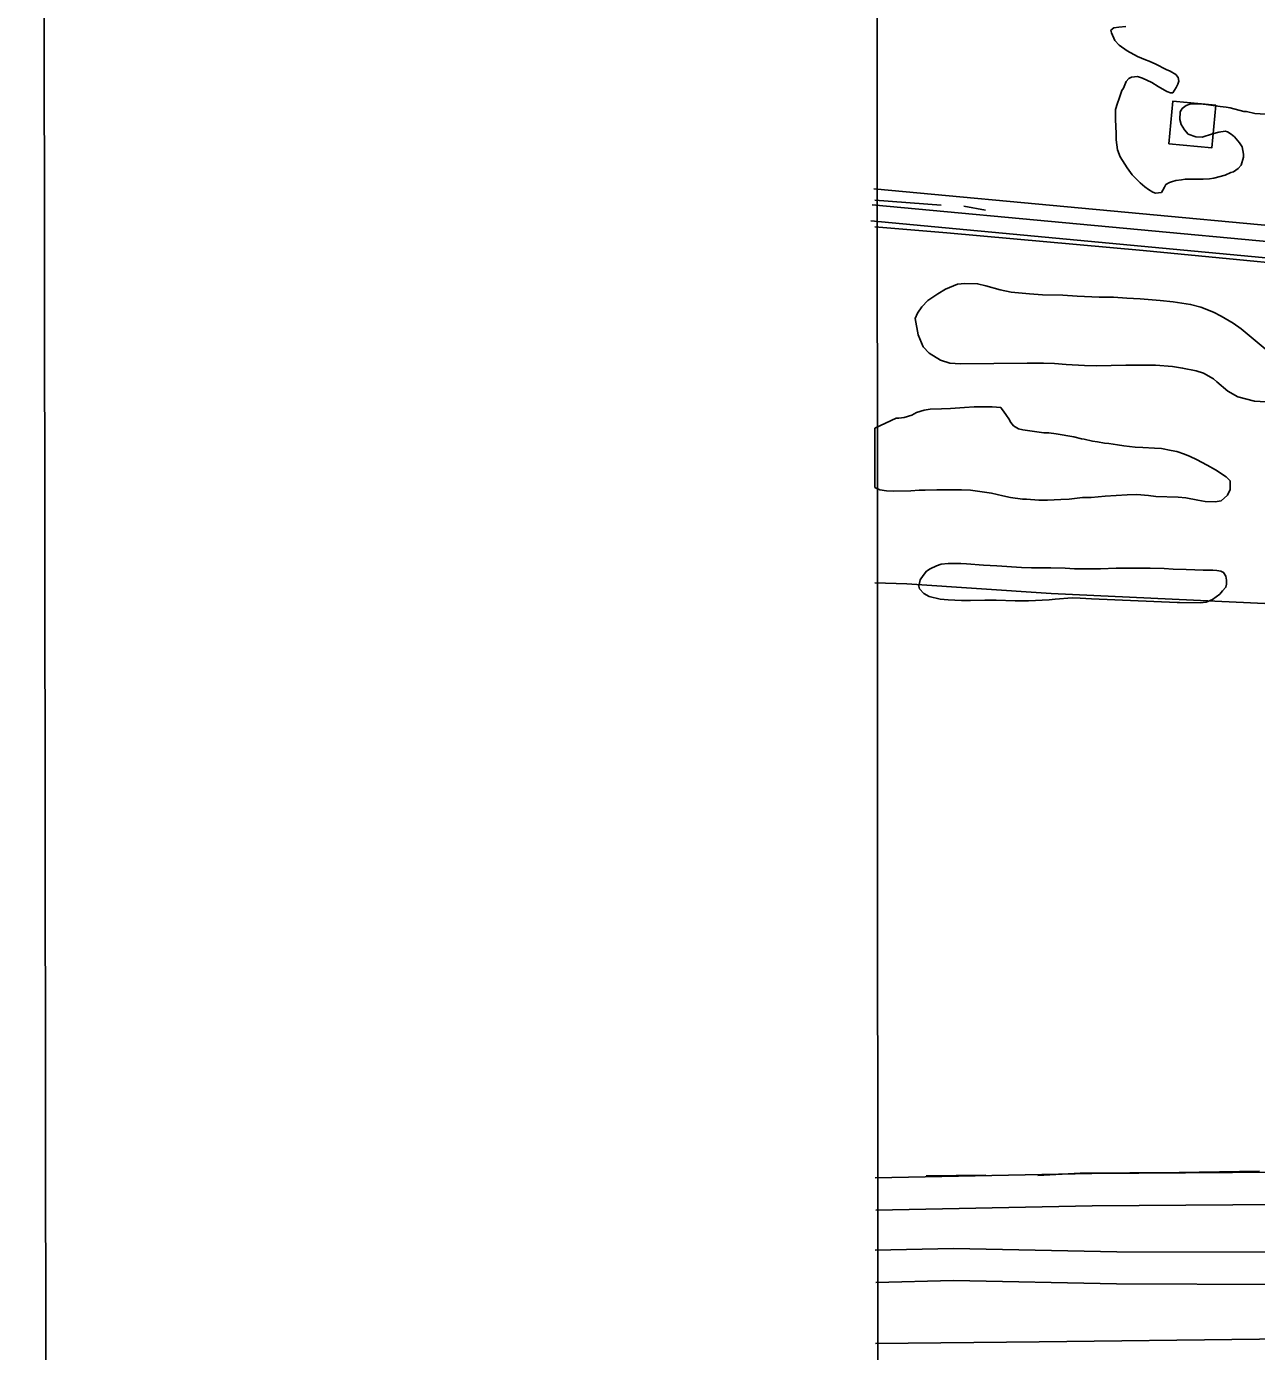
# Model space of a CAD drawing. Extents: x 3297735 to 3335592, y 670436 to 695807.
# Drawn here: x 3301069 to 3302214, y 676991 to 678225 of the extents above; entities that cross this region are included whole.
import ezdxf

# ---------------------------------------------------------------- set-up
doc = ezdxf.new("R2010")
doc.units = 0
for name, color, linetype in [('V-ANNO-SYMB', 7, 'Continuous'), ('V-BLDG-OTLN', 7, 'Continuous'), ('V-GRID-FRAM', 7, 'Continuous'), ('V-RAIL-TRAK', 7, 'Continuous'), ('V-ROAD-CNTR', 7, 'Continuous'), ('V-SITE-VEGE', 7, 'Continuous'), ('V-TOPO-SHOR', 7, 'Continuous')]:
    doc.layers.add(name, color=color, linetype=linetype)

msp = doc.modelspace()

# ---------------------------------------------------------------- linework, layer by layer
at = {"layer": 'V-ANNO-SYMB'}
msp.add_lwpolyline([(3301092, 671647.5), (3334175.2, 671681.1), (3334151.9, 694597.7), (3301068.7, 694564), (3301092, 671647.5)], dxfattribs=at)
at = {"layer": 'V-BLDG-OTLN'}
msp.add_lwpolyline([(3302132.2, 678115.9), (3302172, 678112.1), (3302175.8, 678151.9), (3302135.9, 678155.7)], close=True, dxfattribs=at)
at = {"layer": 'V-GRID-FRAM'}
msp.add_lwpolyline([(3301851.4, 693996.5), (3333375, 694028.6), (3333401.5, 675844.1), (3301862, 675812)], close=True, dxfattribs=at)
at = {"layer": 'V-RAIL-TRAK'}
msp.add_lwpolyline([(3301859, 676998.7), (3302011.4, 677000.5), (3302216.4, 677002.9), (3302458, 677005.2), (3302538.8, 677005.9), (3302549.2, 677006.3), (3302559.7, 677007), (3302570.1, 677007.9), (3302580.4, 677009), (3302590.8, 677010.4), (3302601.1, 677012), (3302611.4, 677013.8)], dxfattribs=at)
at = {"layer": 'V-ROAD-CNTR'}
for points in [[(3303372.3, 677938.8), (3302271.3, 678035.4), (3301857.4, 678074)], [(3303371, 677923.9), (3302270, 678020.5), (3301856, 678059.1)], [(3303369.7, 677908.9), (3302268.6, 678005.5), (3301854.6, 678044.1)], [(3301858.6, 677153.1), (3302060.4, 677157), (3302278.6, 677158.7)], [(3302533.8, 677131.4), (3302527, 677125.6), (3302509, 677115.5), (3302494.1, 677110), (3302462.7, 677102.5), (3302399.2, 677091.4), (3302356.1, 677088), (3302232.8, 677083.9), (3302083.8, 677084.3), (3301931.5, 677087.4), (3301858.6, 677085.7)], [(3301859.2, 677123.1), (3302060.8, 677127), (3302278.9, 677128.7), (3302482, 677130.9), (3302534.8, 677131.4)], [(3302576.4, 677131.8), (3302565.8, 677119.4), (3302544.3, 677100.9), (3302521.6, 677088.1), (3302502.8, 677081.3), (3302468.8, 677073.1), (3302403, 677061.6), (3302357.7, 677058.1), (3302233.3, 677053.9), (3302083.4, 677054.4), (3301931.5, 677057.4), (3301859.3, 677055.7)]]:
    msp.add_lwpolyline(points, dxfattribs=at)
at = {"layer": 'V-SITE-VEGE'}
for p, q in [((3302078.1, 678221.9), (3302080.9, 678223.8)), ((3302078.6, 678219.2), (3302078.1, 678221.9)), ((3302081.9, 678212), (3302078.6, 678219.2)), ((3302080.9, 678223.8), (3302085.5, 678224.7)), ((3302085.5, 678224.7), (3302092.1, 678225.2)), ((3302086, 678207.9), (3302081.9, 678212)), ((3302093.2, 678202.4), (3302086, 678207.9)), ((3302103, 678197.4), (3302093.2, 678202.4)), ((3302110.5, 678194.1), (3302103, 678197.4)), ((3302113.7, 678193), (3302110.5, 678194.1)), ((3302120.1, 678190.2), (3302113.7, 678193)), ((3302129.7, 678185.2), (3302120.1, 678190.2)), ((3302094.7, 678176.8), (3302097.2, 678177.9)), ((3302097.2, 678177.9), (3302103, 678178.7)), ((3302103, 678178.7), (3302107.7, 678177.1)), ((3302133.2, 678183.6), (3302129.7, 678185.2)), ((3302138.7, 678180.5), (3302133.2, 678183.6)), ((3302140.9, 678177.8), (3302138.7, 678180.5)), ((3302141.4, 678174.2), (3302140.9, 678177.8)), ((3302085.9, 678158.2), (3302088.4, 678165.6)), ((3302088.4, 678165.6), (3302089.8, 678167.8)), ((3302089.8, 678167.8), (3302092.5, 678174.1)), ((3302092.5, 678174.1), (3302094.7, 678176.8)), ((3302107.7, 678177.1), (3302116.4, 678172.9)), ((3302116.4, 678172.9), (3302122.2, 678169.3)), ((3302122.2, 678169.3), (3302130.2, 678164.6)), ((3302135.9, 678163.5), (3302139, 678168.5)), ((3302139, 678168.5), (3302140.6, 678171.5)), ((3302140.6, 678171.5), (3302141.4, 678174.2)), ((3302082.3, 678148), (3302084.2, 678153.8)), ((3302084.2, 678153.8), (3302085.9, 678158.2)), ((3302130.2, 678164.6), (3302133.5, 678163.5)), ((3302133.5, 678163.5), (3302135.9, 678163.5)), ((3302151.6, 678152.8), (3302148.3, 678151.7)), ((3302157.3, 678153.3), (3302151.6, 678152.8)), ((3302161.2, 678153.3), (3302157.3, 678153.3)), ((3302166.9, 678152.7), (3302161.2, 678153.3)), ((3302179.9, 678150.8), (3302166.9, 678152.7)), ((3302082.3, 678138.7), (3302082.3, 678148)), ((3302142.5, 678145.6), (3302142.2, 678138.5)), ((3302144.4, 678148.9), (3302142.5, 678145.6)), ((3302148.3, 678151.7), (3302144.4, 678148.9)), ((3302185.6, 678150.2), (3302179.9, 678150.8)), ((3302189.2, 678149.6), (3302185.6, 678150.2)), ((3302201.8, 678146), (3302189.2, 678149.6)), ((3302204.3, 678146), (3302201.8, 678146)), ((3302212, 678144.1), (3302204.3, 678146)), ((3302222.2, 678143.5), (3302212, 678144.1)), ((3302083.1, 678125.5), (3302082.3, 678138.7)), ((3302142.2, 678138.5), (3302143.5, 678133.8)), ((3302143.5, 678133.8), (3302146.8, 678128.9)), ((3302146.8, 678128.9), (3302150.1, 678125)), ((3302083, 678119.7), (3302083.1, 678125.5)), ((3302084.4, 678110.3), (3302083, 678119.7)), ((3302150.1, 678125), (3302157.2, 678122.5)), ((3302157.2, 678122.5), (3302163, 678122.2)), ((3302163, 678122.2), (3302172.6, 678125.2)), ((3302172.6, 678125.2), (3302178.7, 678126.9)), ((3302178.7, 678126.9), (3302184.5, 678127.7)), ((3302184.5, 678127.7), (3302186.7, 678127.1)), ((3302186.7, 678127.1), (3302190.2, 678124.9)), ((3302190.2, 678124.9), (3302193.2, 678122.4)), ((3302193.2, 678122.4), (3302197.9, 678116.9)), ((3302197.9, 678116.9), (3302200.4, 678113.1)), ((3302086.9, 678103.7), (3302084.4, 678110.3)), ((3302093.4, 678093.6), (3302086.9, 678103.7)), ((3302201.7, 678103.4), (3302199.5, 678096)), ((3302200.4, 678113.1), (3302201.7, 678106.2)), ((3302201.7, 678106.2), (3302201.7, 678103.4)), ((3302098.1, 678087.2), (3302093.4, 678093.6)), ((3302196.7, 678093), (3302192.3, 678089.7)), ((3302199.5, 678096), (3302196.7, 678093)), ((3302105.5, 678079.5), (3302098.1, 678087.2)), ((3302109.6, 678075.9), (3302105.5, 678079.5)), ((3302132.7, 678080), (3302129.4, 678078.1)), ((3302134.6, 678080.5), (3302132.7, 678080)), ((3302138.5, 678081.9), (3302134.6, 678080.5)), ((3302144, 678082.4), (3302138.5, 678081.9)), ((3302147.2, 678083), (3302144, 678082.4)), ((3302164, 678082.9), (3302147.2, 678083)), ((3302169.8, 678083.2), (3302164, 678082.9)), ((3302173.9, 678084), (3302169.8, 678083.2)), ((3302184.6, 678086.7), (3302173.9, 678084)), ((3302189.9, 678089.2), (3302184.6, 678086.7)), ((3302192.3, 678089.7), (3302189.9, 678089.2)), ((3302113.1, 678073.4), (3302109.6, 678075.9)), ((3302117.3, 678071), (3302113.1, 678073.4)), ((3302119.7, 678070.1), (3302117.3, 678071)), ((3302125.2, 678070.7), (3302119.7, 678070.1)), ((3302126.6, 678072.9), (3302125.2, 678070.7)), ((3302128, 678075.6), (3302126.6, 678072.9)), ((3302129.4, 678078.1), (3302128, 678075.6)), ((3301904.3, 677867.9), (3301909.8, 677868.7)), ((3301909.8, 677868.7), (3301920.5, 677869.2)), ((3301920.5, 677869.2), (3301928.8, 677869.5)), ((3301928.8, 677869.5), (3301942, 677870.3)), ((3301942, 677870.3), (3301951, 677871.1)), ((3301951, 677871.1), (3301967.5, 677871)), ((3301967.5, 677871), (3301975.8, 677870.5)), ((3301975.8, 677870.5), (3301976.9, 677868.5)), ((3301858.5, 677851.1), (3301878.2, 677860.6)), ((3301878.2, 677860.6), (3301880.9, 677860.6)), ((3301880.9, 677860.6), (3301885.6, 677861.1)), ((3301885.6, 677861.1), (3301893, 677863.3)), ((3301893, 677863.3), (3301897.2, 677865.7)), ((3301897.2, 677865.7), (3301904.3, 677867.9)), ((3301976.9, 677868.5), (3301978.2, 677866.9)), ((3301978.2, 677866.9), (3301981, 677863)), ((3301981, 677863), (3301983.1, 677859.7)), ((3301983.1, 677859.7), (3301985.1, 677856.4)), ((3301985.1, 677856.4), (3301987.5, 677853.4)), ((3301858.5, 677795.8), (3301858.5, 677851.1)), ((3301987.5, 677853.4), (3301992.2, 677850.6)), ((3301992.2, 677850.6), (3301996.3, 677849.5)), ((3301996.3, 677849.5), (3302009.2, 677847.6)), ((3302009.2, 677847.6), (3302015.8, 677846.7)), ((3302015.8, 677846.7), (3302020.5, 677846.7)), ((3302020.5, 677846.7), (3302027.1, 677845.9)), ((3302027.1, 677845.9), (3302043.8, 677843.1)), ((3302043.8, 677843.1), (3302050.7, 677841.1)), ((3302050.7, 677841.1), (3302053.4, 677840.9)), ((3302053.4, 677840.9), (3302061.1, 677839.2)), ((3302061.1, 677839.2), (3302065.8, 677838.4)), ((3302065.8, 677838.4), (3302072.1, 677837.2)), ((3302072.1, 677837.2), (3302076.2, 677837)), ((3302076.2, 677837), (3302084.2, 677835.6)), ((3302084.2, 677835.6), (3302090.2, 677834.7)), ((3302090.2, 677834.7), (3302100.7, 677833.6)), ((3302100.7, 677833.6), (3302107.8, 677833.3)), ((3302107.8, 677833.3), (3302118.8, 677832.4)), ((3302118.8, 677832.4), (3302125.4, 677832.1)), ((3302125.4, 677832.1), (3302134.2, 677830.5)), ((3302134.2, 677830.5), (3302139.4, 677829.4)), ((3302139.4, 677829.4), (3302146.6, 677826.9)), ((3302146.6, 677826.9), (3302152, 677824.7)), ((3302152, 677824.7), (3302157.8, 677821.9)), ((3302157.8, 677821.9), (3302167.7, 677816.6)), ((3302167.7, 677816.6), (3302175.4, 677812.5)), ((3302175.4, 677812.5), (3302185.5, 677805.9)), ((3301859, 677795.5), (3301858.5, 677795.8)), ((3301863.2, 677793.8), (3301859, 677795.5)), ((3302185.5, 677805.9), (3302189.1, 677802)), ((3302189.1, 677802), (3302189.1, 677794.1)), ((3301869.2, 677792.7), (3301863.2, 677793.8)), ((3301875.8, 677792.4), (3301869.2, 677792.7)), ((3301892, 677792.9), (3301875.8, 677792.4)), ((3301899.7, 677793.5), (3301892, 677792.9)), ((3301905.2, 677793.4), (3301899.7, 677793.5)), ((3301916.2, 677793.7), (3301905.2, 677793.4)), ((3301939, 677793.6), (3301916.2, 677793.7)), ((3301947.5, 677793.3), (3301939, 677793.6)), ((3301967, 677790.5), (3301947.5, 677793.3)), ((3301977.5, 677788), (3301967, 677790.5)), ((3301984.6, 677786.6), (3301977.5, 677788)), ((3301995.9, 677785), (3301984.6, 677786.6)), ((3301999.7, 677785), (3301995.9, 677785)), ((3302011.2, 677784.1), (3301999.7, 677785)), ((3302019.2, 677784.1), (3302011.2, 677784.1)), ((3302031.6, 677784.6), (3302019.2, 677784.1)), ((3302039.3, 677785.1), (3302031.6, 677784.6)), ((3302051.6, 677786.5), (3302039.3, 677785.1)), ((3302059.9, 677786.7), (3302051.6, 677786.5)), ((3302072.8, 677787.8), (3302059.9, 677786.7)), ((3302093.4, 677789.1), (3302072.8, 677787.8)), ((3302102.2, 677789.3), (3302093.4, 677789.1)), ((3302113.2, 677788.5), (3302102.2, 677789.3)), ((3302120.1, 677787.6), (3302113.2, 677788.5)), ((3302140.7, 677787), (3302120.1, 677787.6)), ((3302147.8, 677786.2), (3302140.7, 677787)), ((3302159.1, 677784.2), (3302147.8, 677786.2)), ((3302165.9, 677782.9), (3302159.1, 677784.2)), ((3302175.3, 677782.6), (3302165.9, 677782.9)), ((3302180.8, 677783.6), (3302175.3, 677782.6)), ((3302186.8, 677788.8), (3302180.8, 677783.6)), ((3302189.1, 677794.1), (3302186.8, 677788.8))]:
    msp.add_line(p, q, dxfattribs=at)
msp.add_lwpolyline([(3302222.3, 677875.6), (3302211.8, 677876.4), (3302196.2, 677880.3), (3302187.1, 677885.6), (3302176.7, 677894.4), (3302173.7, 677897.1), (3302164.3, 677902.4), (3302157.5, 677904.6), (3302144.9, 677907.1), (3302135.5, 677908.5), (3302119.6, 677909.7), (3302092.1, 677909.7), (3302064.9, 677909.3), (3302053.6, 677909.6), (3302036.6, 677910.4), (3302025.6, 677911.3), (3302015.4, 677911.6), (3302000.3, 677911.6), (3301938.2, 677911), (3301928.1, 677911.8), (3301919.5, 677914.6), (3301909.1, 677920.9), (3301903.4, 677927), (3301898.7, 677938), (3301896, 677953.4), (3301898, 677958.1), (3301902.1, 677964.1), (3301907.6, 677969.9), (3301917, 677976.4), (3301924.1, 677980.5), (3301935.4, 677985.2), (3301942.3, 677986), (3301954.1, 677985.7), (3301961.8, 677983.7), (3301975.2, 677980.1), (3301985.4, 677977.9), (3302002.4, 677976.2), (3302014.5, 677975.3), (3302033.5, 677975), (3302046.9, 677974.2), (3302067.3, 677973.3), (3302080.7, 677973), (3302093.1, 677972.1), (3302105.5, 677971.5), (3302124.1, 677970.1), (3302136.2, 677968.7), (3302152.4, 677966.4), (3302161.8, 677963.7), (3302173.8, 677959.2), (3302180.7, 677955.4), (3302192, 677948.8), (3302199.4, 677943.8), (3302223.5, 677923.4)], dxfattribs=at)
msp.add_lwpolyline([(3302060.2, 677692.2), (3302049.7, 677693), (3302042.1, 677693.1), (3302026.4, 677692), (3302020.6, 677691.2), (3302001.4, 677690.4), (3301989, 677690.4), (3301971.2, 677691), (3301960.7, 677691.1), (3301947.5, 677690.6), (3301939, 677690.6), (3301926.6, 677691.2), (3301919.2, 677692), (3301909.1, 677694.5), (3301904.1, 677697.3), (3301900, 677701.7), (3301899.5, 677703.9), (3301900.6, 677709.9), (3301903.3, 677714), (3301906.4, 677717.9), (3301910, 677720.3), (3301915.7, 677723.1), (3301920.1, 677724.4), (3301926.7, 677725.2), (3301938.5, 677725.2), (3301943.8, 677724.9), (3301959.7, 677723.5), (3301972.1, 677722.9), (3301994.9, 677721.5), (3302004.2, 677721.2), (3302022.1, 677721.1), (3302035.5, 677720.8), (3302044.3, 677720.3), (3302058.3, 677720.2), (3302068.5, 677720.2), (3302083.1, 677720.7), (3302092.4, 677720.7), (3302105.9, 677720.9), (3302114.7, 677720.9), (3302127.9, 677720.6), (3302136.1, 677720), (3302148.2, 677719.7), (3302156.2, 677719.1), (3302164.1, 677718.8), (3302172.9, 677718.8), (3302176.8, 677718.5), (3302180.6, 677718), (3302183.1, 677716.9), (3302185.3, 677713.3), (3302185.8, 677709.7), (3302185.8, 677705.9), (3302185.2, 677703.1), (3302182.2, 677699.8), (3302179.5, 677696.5), (3302172.6, 677691.6), (3302166.8, 677689.1), (3302161.3, 677688.6), (3302142.1, 677688.7), (3302139.9, 677688.9)], close=True, dxfattribs=at)
at = {"layer": 'V-TOPO-SHOR'}
for p, q in [((3301961.5, 678054.2), (3301941.2, 678057.8)), ((3301961.7, 677155.5), (3301906.1, 677154.8))]:
    msp.add_line(p, q, dxfattribs=at)
for points in [[(3301920, 678058.7), (3301858.3, 678063.5)], [(3303268.1, 677908.7), (3303120.8, 677923.7), (3302936.3, 677939.2), (3302736.7, 677956.5), (3302522.2, 677975.7), (3302327.1, 677995.6), (3302108.2, 678016.5), (3301925.4, 678032.9), (3301858.3, 678038.7)], [(3303180.1, 677648.8), (3303167.7, 677650.7), (3303159.8, 677649), (3303134.2, 677642.9), (3303120, 677642.9), (3303045, 677647.5), (3302866.6, 677655.1), (3302695.3, 677666.1), (3302535.5, 677673.6), (3302389, 677681.1), (3302247.7, 677686.8), (3302022.5, 677697.1), (3301888.3, 677706.3), (3301858.5, 677707)], [(3302216.6, 677159.3), (3302141.6, 677158), (3302049.7, 677157.4), (3302010.2, 677155.4)]]:
    msp.add_lwpolyline(points, dxfattribs=at)

doc.saveas('drawing.dxf')
